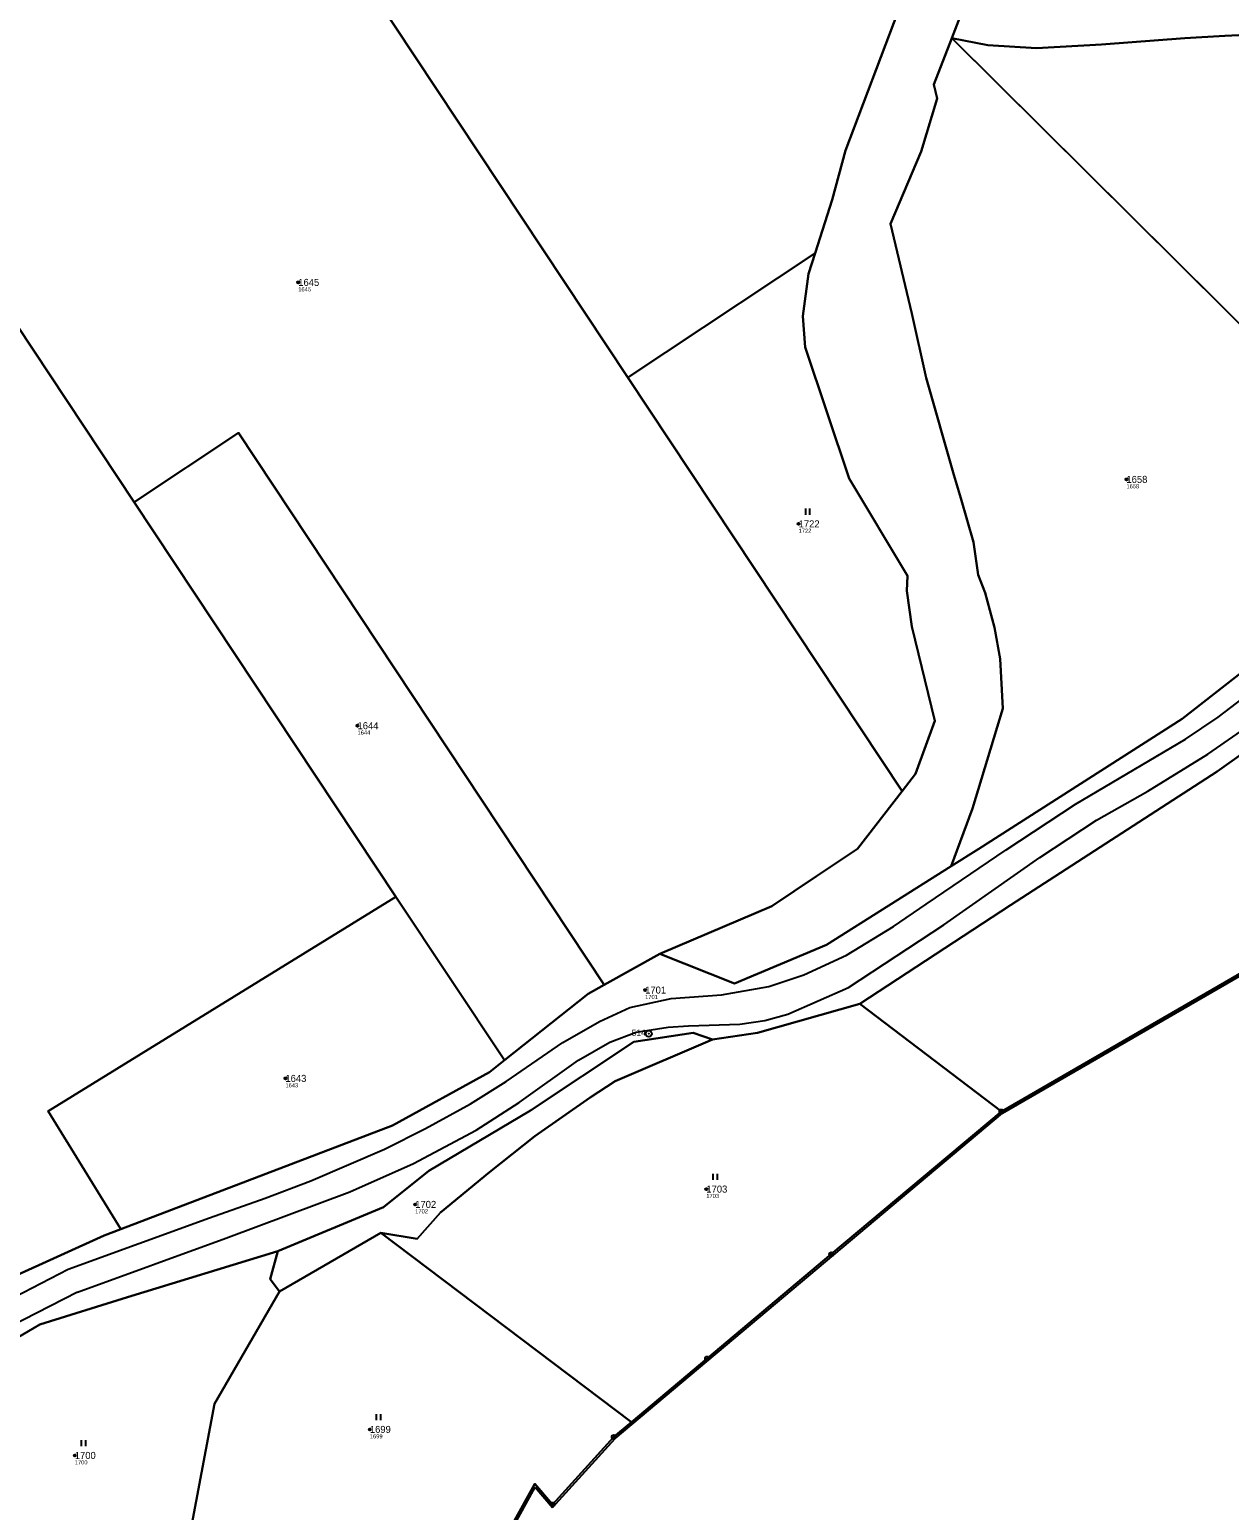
# Model space of a CAD drawing. Extents: x -770088 to -765625, y -1057899 to -1053934.
# Drawn here: x -769062.7 to -768773, y -1056157.2 to -1055799.7 of the extents above; entities that cross this region are included whole.
import ezdxf

# ---------------------------------------------------------------- set-up
doc = ezdxf.new("R2010")
doc.units = 0
for name, color, linetype in [('Definiční body', 7, 'Continuous'), ('Hranice parcel', 7, 'Continuous'), ('Parcelní čísla', 7, 'Continuous'), ('Polygon parcely', 7, 'Continuous'), ('Vnitřní kresba', 7, 'Continuous'), ('Značky bodu BP', 7, 'Continuous'), ('Značky kultur', 7, 'Continuous')]:
    doc.layers.add(name, color=color, linetype=linetype)

msp = doc.modelspace()

# ---------------------------------------------------------------- linework, layer by layer
at = {"layer": 'Definiční body'}
for centre in [(-768997.8, -1055860.71), (-768797.88, -1055908.27), (-768877.02, -1055919.01), (-768983.5, -1055967.73), (-768914.06, -1056031.55), (-769000.9, -1056052.88), (-768899.29, -1056079.6), (-768969.57, -1056083.3), (-768980.52, -1056137.62), (-769051.75, -1056143.9)]:
    msp.add_circle(centre, 0.25, dxfattribs=at)
at = {"layer": 'Hranice parcel'}
for p, q in [((-768918.21, -1055883.67), (-769005.59, -1055751.92)), ((-768840.06, -1055801.77), (-768838.04, -1055796.54)), ((-768729.46, -1055911.51), (-768840.06, -1055801.77)), ((-768873.02, -1055853.68), (-768918.21, -1055883.67)), ((-768852.03, -1055983.5), (-768918.21, -1055883.67)), ((-768974.23, -1056009.05), (-769037.43, -1055913.73)), ((-768828.05, -1056060.85), (-768668.05, -1055968.33)), ((-768948.05, -1056048.51), (-768974.23, -1056009.05)), ((-768923.96, -1056030.32), (-768910.48, -1056022.79)), ((-768828.05, -1056060.85), (-768862.24, -1056034.9)), ((-768977.87, -1056090.15), (-769002.37, -1056104.31)), ((-768917.37, -1056135.86), (-768977.87, -1056090.15))]:
    msp.add_line(p, q, dxfattribs=at)
for points in [[(-769005.59, -1055751.92), (-769002.83, -1055751.54), (-768954.24, -1055736.28), (-768907.44, -1055732.02), (-768882.12, -1055739.59), (-768872.69, -1055743.42), (-768856.23, -1055768.27), (-768852.04, -1055786.81), (-768852.63, -1055790.37), (-768852.92, -1055795.03), (-768865.73, -1055828.87), (-768868.89, -1055840.74), (-768873.02, -1055853.68)], [(-769037.43, -1055913.73), (-769094.32, -1055827.96), (-769151.2, -1055742.18)], [(-768840.19, -1056001.66), (-768835.08, -1055987.76), (-768827.73, -1055963.62), (-768828.37, -1055951.57), (-768829.7, -1055944.02), (-768831.97, -1055935.68), (-768833.64, -1055931.33), (-768834.81, -1055923.44), (-768837.88, -1055912.79), (-768839.58, -1055907.13), (-768846.25, -1055883.78), (-768849.65, -1055868.22), (-768854.8, -1055846.56), (-768847.41, -1055829.09), (-768843.54, -1055816.34), (-768844.39, -1055812.97), (-768840.06, -1055801.77)], [(-768701.94, -1055806.82), (-768714.48, -1055805.72), (-768727.71, -1055803.4), (-768732.86, -1055802.79), (-768744.59, -1055801.14), (-768751.53, -1055800.4), (-768765.79, -1055800.81), (-768774.11, -1055801.15), (-768783.79, -1055801.73), (-768803.91, -1055803.3), (-768819.63, -1055804.15), (-768831.36, -1055803.41), (-768840.06, -1055801.77)], [(-768873.02, -1055853.68), (-768874.6, -1055858.63), (-768876.01, -1055868.88), (-768875.46, -1055876.36), (-768864.83, -1055908.03), (-768850.71, -1055931.58), (-768850.86, -1055935.18), (-768849.66, -1055943.82), (-768844.16, -1055966.53), (-768848.82, -1055979.36), (-768852.03, -1055983.5)], [(-768923.96, -1056030.32), (-769012.25, -1055897.04), (-769037.43, -1055913.73)], [(-768840.19, -1056001.66), (-768833.53, -1055997.46), (-768784.46, -1055966.06), (-768756.82, -1055944.47), (-768729.46, -1055911.51)], [(-768862.24, -1056034.9), (-768825.9, -1056011.03), (-768775.97, -1055978.81), (-768763.11, -1055969.65), (-768746.47, -1055954.72), (-768719.02, -1055919.8)], [(-768910.48, -1056022.79), (-768883.46, -1056011.27), (-768872.7, -1056004.05), (-768862.84, -1055997.45), (-768852.03, -1055983.5)], [(-768910.48, -1056022.79), (-768892.46, -1056030), (-768870.32, -1056020.65), (-768840.19, -1056001.66)], [(-769040.63, -1056089.29), (-769058.18, -1056060.83), (-768974.23, -1056009.05)], [(-768948.05, -1056048.51), (-768927.85, -1056032.49), (-768923.96, -1056030.32)], [(-768897.84, -1056043.47), (-768886.94, -1056041.9), (-768862.24, -1056034.9)], [(-769002.75, -1056094.62), (-768977.21, -1056083.93), (-768966.27, -1056075.23), (-768941.73, -1056060.65), (-768916.82, -1056044.09), (-768902.44, -1056041.9), (-768897.84, -1056043.47)], [(-768977.87, -1056090.15), (-768969.09, -1056091.59), (-768963.48, -1056085.22), (-768951.6, -1056075.52), (-768940.69, -1056066.83), (-768927.31, -1056057.5), (-768921.28, -1056053.53), (-768897.84, -1056043.47)], [(-769040.63, -1056089.29), (-768975.04, -1056064.23), (-768951.64, -1056051.36), (-768948.05, -1056048.51)], [(-768917.37, -1056135.86), (-768899.11, -1056120.52), (-768869.14, -1056095.35), (-768828.05, -1056060.85)], [(-769093.4, -1056122.46), (-769088.32, -1056115.74), (-769066.49, -1056100.69), (-769044.66, -1056090.83), (-769040.63, -1056089.29)], [(-769002.75, -1056094.62), (-769039.02, -1056105.68), (-769060.21, -1056112.32), (-769071.18, -1056118.77), (-769078.04, -1056126.58), (-769085.03, -1056137.06), (-769087.33, -1056144.79), (-769088.16, -1056157.89), (-769085.97, -1056166.68), (-769082.05, -1056188.87)], [(-769002.37, -1056104.31), (-769004.59, -1056101.33), (-769002.75, -1056094.62)], [(-769002.37, -1056104.31), (-769018, -1056131.44), (-769025.61, -1056171.62)], [(-768951.75, -1056170.62), (-768940.7, -1056150.72), (-768936.41, -1056155.73), (-768921.64, -1056139.44), (-768917.37, -1056135.86)]]:
    msp.add_lwpolyline(points, dxfattribs=at)
at = {"layer": 'Polygon parcely'}
for points in [[(-768862.84, -1055997.45), (-768852.03, -1055983.5), (-768918.21, -1055883.67), (-769005.59, -1055751.92), (-769041.59, -1055756.97), (-769065.99, -1055744.63), (-769078.87, -1055730.19), (-769083.48, -1055727.64), (-769088.45, -1055712.56), (-769117.2, -1055730.74), (-769142.07, -1055734.45), (-769151.2, -1055742.18), (-769094.32, -1055827.96), (-769037.43, -1055913.73), (-769012.25, -1055897.04), (-768923.96, -1056030.32), (-768910.48, -1056022.79), (-768883.46, -1056011.27), (-768872.7, -1056004.05)], [(-769005.59, -1055751.92), (-768918.21, -1055883.67), (-768873.02, -1055853.68), (-768868.89, -1055840.74), (-768865.73, -1055828.87), (-768852.92, -1055795.03), (-768852.63, -1055790.37), (-768852.04, -1055786.81), (-768856.23, -1055768.27), (-768872.69, -1055743.42), (-768882.12, -1055739.59), (-768907.44, -1055732.02), (-768954.24, -1055736.28), (-769002.83, -1055751.54)], [(-768833.53, -1055997.46), (-768784.46, -1055966.06), (-768756.82, -1055944.47), (-768729.46, -1055911.51), (-768840.06, -1055801.77), (-768844.39, -1055812.97), (-768843.54, -1055816.34), (-768847.41, -1055829.09), (-768854.8, -1055846.56), (-768849.65, -1055868.22), (-768846.25, -1055883.78), (-768839.58, -1055907.13), (-768837.88, -1055912.79), (-768834.81, -1055923.44), (-768833.64, -1055931.33), (-768831.97, -1055935.68), (-768829.7, -1055944.02), (-768828.37, -1055951.57), (-768827.73, -1055963.62), (-768835.08, -1055987.76), (-768840.19, -1056001.66)], [(-768751.53, -1055800.4), (-768765.79, -1055800.81), (-768774.11, -1055801.15), (-768783.79, -1055801.73), (-768803.91, -1055803.3), (-768819.63, -1055804.15), (-768831.36, -1055803.41), (-768840.06, -1055801.77), (-768729.46, -1055911.51), (-768713.88, -1055898.08), (-768632.71, -1055846.67), (-768592.35, -1055822.5), (-768593.17, -1055817.82), (-768596.32, -1055813.09), (-768601.7, -1055809.23), (-768606.13, -1055809.15), (-768654.94, -1055835.83), (-768679.43, -1055849.07), (-768701.94, -1055806.82), (-768714.48, -1055805.72), (-768727.71, -1055803.4), (-768732.86, -1055802.79), (-768744.59, -1055801.14)], [(-768918.21, -1055883.67), (-768852.03, -1055983.5), (-768848.82, -1055979.36), (-768844.16, -1055966.53), (-768849.66, -1055943.82), (-768850.86, -1055935.18), (-768850.71, -1055931.58), (-768864.83, -1055908.03), (-768875.46, -1055876.36), (-768876.01, -1055868.88), (-768874.6, -1055858.63), (-768873.02, -1055853.68)], [(-769012.25, -1055897.04), (-769037.43, -1055913.73), (-768974.23, -1056009.05), (-768948.05, -1056048.51), (-768927.85, -1056032.49), (-768923.96, -1056030.32)], [(-768719.02, -1055919.8), (-768746.47, -1055954.72), (-768763.11, -1055969.65), (-768775.97, -1055978.81), (-768825.9, -1056011.03), (-768862.24, -1056034.9), (-768828.05, -1056060.85), (-768668.05, -1055968.33)], [(-768951.64, -1056051.36), (-768948.05, -1056048.51), (-768974.23, -1056009.05), (-769058.18, -1056060.83), (-769040.63, -1056089.29), (-768975.04, -1056064.23)], [(-768828.05, -1056060.85), (-768862.24, -1056034.9), (-768886.94, -1056041.9), (-768897.84, -1056043.47), (-768921.28, -1056053.53), (-768927.31, -1056057.5), (-768940.69, -1056066.83), (-768951.6, -1056075.52), (-768963.48, -1056085.22), (-768969.09, -1056091.59), (-768977.87, -1056090.15), (-768917.37, -1056135.86), (-768899.11, -1056120.52), (-768869.14, -1056095.35)], [(-768940.69, -1056066.83), (-768927.31, -1056057.5), (-768921.28, -1056053.53), (-768897.84, -1056043.47), (-768902.44, -1056041.9), (-768916.82, -1056044.09), (-768941.73, -1056060.65), (-768966.27, -1056075.23), (-768977.21, -1056083.93), (-769002.75, -1056094.62), (-769004.59, -1056101.33), (-769002.37, -1056104.31), (-768977.87, -1056090.15), (-768969.09, -1056091.59), (-768963.48, -1056085.22), (-768951.6, -1056075.52)], [(-768940.7, -1056150.72), (-768936.41, -1056155.73), (-768921.64, -1056139.44), (-768917.37, -1056135.86), (-768977.87, -1056090.15), (-769002.37, -1056104.31), (-769018, -1056131.44), (-769025.61, -1056171.62), (-768951.75, -1056170.62)], [(-769085.97, -1056166.68), (-769082.05, -1056188.87), (-769025.61, -1056171.62), (-769018, -1056131.44), (-769002.37, -1056104.31), (-769004.59, -1056101.33), (-769002.75, -1056094.62), (-769039.02, -1056105.68), (-769060.21, -1056112.32), (-769071.18, -1056118.77), (-769078.04, -1056126.58), (-769085.03, -1056137.06), (-769087.33, -1056144.79), (-769088.16, -1056157.89)]]:
    msp.add_lwpolyline(points, close=True, dxfattribs=at)
for points in [[(-769280.71, -1055838.93), (-769187.06, -1055980.71), (-769093.4, -1056122.46), (-769088.32, -1056115.74), (-769066.49, -1056100.69), (-769044.66, -1056090.83), (-769040.63, -1056089.29), (-769058.18, -1056060.83), (-768974.23, -1056009.05), (-769037.43, -1055913.73), (-769094.32, -1055827.96), (-769151.2, -1055742.18), (-769163.18, -1055752.33), (-769172.92, -1055754.09), (-769209.55, -1055776.02), (-769235.31, -1055797.57)], [(-768746.47, -1055954.72), (-768719.02, -1055919.8), (-768643.1, -1055869.51), (-768625.43, -1055857.79), (-768578.63, -1055829.2), (-768515.92, -1055792.7), (-768482.2, -1055773.7), (-768484.09, -1055770.35), (-768487.12, -1055764.97), (-768489.08, -1055761.49), (-768516.52, -1055777.46), (-768518.72, -1055780.33), (-768520.45, -1055781.46), (-768525.85, -1055782.68), (-768576.05, -1055812.74), (-768592.35, -1055822.5), (-768632.71, -1055846.67), (-768713.88, -1055898.08), (-768729.46, -1055911.51), (-768756.82, -1055944.47), (-768784.46, -1055966.06), (-768833.53, -1055997.46), (-768840.19, -1056001.66)], [(-768852.92, -1055795.03), (-768865.73, -1055828.87), (-768868.89, -1055840.74), (-768873.02, -1055853.68), (-768874.6, -1055858.63), (-768876.01, -1055868.88), (-768875.46, -1055876.36), (-768864.83, -1055908.03), (-768850.71, -1055931.58), (-768850.86, -1055935.18), (-768849.66, -1055943.82), (-768844.16, -1055966.53), (-768848.82, -1055979.36), (-768852.03, -1055983.5), (-768862.84, -1055997.45), (-768872.7, -1056004.05), (-768883.46, -1056011.27), (-768910.48, -1056022.79), (-768892.46, -1056030), (-768870.32, -1056020.65), (-768840.19, -1056001.66), (-768835.08, -1055987.76), (-768827.73, -1055963.62), (-768828.37, -1055951.57), (-768829.7, -1055944.02), (-768831.97, -1055935.68), (-768833.64, -1055931.33), (-768834.81, -1055923.44), (-768837.88, -1055912.79), (-768839.58, -1055907.13), (-768846.25, -1055883.78), (-768849.65, -1055868.22), (-768854.8, -1055846.56), (-768847.41, -1055829.09), (-768843.54, -1055816.34), (-768844.39, -1055812.97), (-768840.06, -1055801.77), (-768838.04, -1055796.54)], [(-768838.04, -1055796.54), (-768840.06, -1055801.77), (-768831.36, -1055803.41), (-768819.63, -1055804.15), (-768803.91, -1055803.3), (-768783.79, -1055801.73), (-768774.11, -1055801.15), (-768765.79, -1055800.81)], [(-769088.16, -1056157.89), (-769087.33, -1056144.79), (-769085.03, -1056137.06), (-769078.04, -1056126.58), (-769071.18, -1056118.77), (-769060.21, -1056112.32), (-769039.02, -1056105.68), (-769002.75, -1056094.62), (-768977.21, -1056083.93), (-768966.27, -1056075.23), (-768941.73, -1056060.65), (-768916.82, -1056044.09), (-768902.44, -1056041.9), (-768897.84, -1056043.47), (-768886.94, -1056041.9), (-768862.24, -1056034.9), (-768825.9, -1056011.03), (-768775.97, -1055978.81), (-768763.11, -1055969.65), (-768746.47, -1055954.72)], [(-768668.05, -1055968.33), (-768828.05, -1056060.85), (-768869.14, -1056095.35), (-768899.11, -1056120.52), (-768917.37, -1056135.86), (-768921.64, -1056139.44)], [(-768840.19, -1056001.66), (-768870.32, -1056020.65), (-768892.46, -1056030), (-768910.48, -1056022.79), (-768923.96, -1056030.32), (-768927.85, -1056032.49), (-768948.05, -1056048.51), (-768951.64, -1056051.36), (-768975.04, -1056064.23), (-769040.63, -1056089.29), (-769044.66, -1056090.83), (-769066.49, -1056100.69), (-769088.32, -1056115.74), (-769093.4, -1056122.46), (-769099.06, -1056129.97), (-769101.03, -1056143), (-769100.53, -1056150.84), (-769099.37, -1056168.89)], [(-768921.64, -1056139.44), (-768936.41, -1056155.73), (-768940.7, -1056150.72), (-768951.75, -1056170.62)]]:
    msp.add_lwpolyline(points, dxfattribs=at)
at = {"layer": 'Vnitřní kresba'}
for p, q in [((-768775.76, -1055965.68), (-768764.64, -1055957.14)), ((-768783.6, -1055970.98), (-768775.76, -1055965.68)), ((-768778.26, -1055974.63), (-768765.12, -1055965.5)), ((-768827.79, -1056061.28), (-768668.07, -1055968.91)), ((-768810.16, -1055986.71), (-768783.6, -1055970.98)), ((-768792.75, -1055983.54), (-768778.26, -1055974.63)), ((-768805.11, -1055990.54), (-768792.75, -1055983.54)), ((-768826.89, -1055997.73), (-768810.16, -1055986.71)), ((-768818.76, -1055999.55), (-768805.11, -1055990.54)), ((-768846.2, -1056010.83), (-768826.89, -1055997.73)), ((-768841.97, -1056015.84), (-768818.76, -1055999.55)), ((-768854.11, -1056016.23), (-768846.2, -1056010.83)), ((-768865.42, -1056023.16), (-768854.11, -1056016.23)), ((-768864.99, -1056030.91), (-768841.97, -1056015.84)), ((-768875.76, -1056027.87), (-768865.42, -1056023.16)), ((-768884.2, -1056030.66), (-768875.76, -1056027.87)), ((-768895.63, -1056032.69), (-768884.2, -1056030.66)), ((-768879.59, -1056037.39), (-768864.99, -1056030.91)), ((-768917.74, -1056035.77), (-768907.81, -1056033.59)), ((-768907.81, -1056033.59), (-768895.63, -1056032.69)), ((-768933.94, -1056044.19), (-768925.1, -1056039.13)), ((-768925.1, -1056039.13), (-768917.74, -1056035.77)), ((-768891.21, -1056039.78), (-768885.14, -1056038.87)), ((-768885.14, -1056038.87), (-768879.59, -1056037.39)), ((-768922.58, -1056044.14), (-768916.21, -1056041.75)), ((-768916.21, -1056041.75), (-768908.49, -1056040.48)), ((-768908.49, -1056040.48), (-768903.56, -1056040.22)), ((-768903.56, -1056040.22), (-768891.21, -1056039.78)), ((-768947.64, -1056053.65), (-768933.94, -1056044.19)), ((-768930.13, -1056048.49), (-768922.58, -1056044.14)), ((-768944.46, -1056058.69), (-768930.13, -1056048.49)), ((-768956.21, -1056059.02), (-768947.64, -1056053.65)), ((-768967.11, -1056064.97), (-768956.21, -1056059.02)), ((-768954.88, -1056065.34), (-768944.46, -1056058.69)), ((-768921.28, -1056139.79), (-768827.79, -1056061.28)), ((-768976.97, -1056069.98), (-768967.11, -1056064.97)), ((-768970.01, -1056073.4), (-768954.88, -1056065.34)), ((-768994.73, -1056077.6), (-768976.97, -1056069.98)), ((-768985.39, -1056080.3), (-768970.01, -1056073.4)), ((-769005.83, -1056081.79), (-768994.73, -1056077.6)), ((-769019.26, -1056086.54), (-769005.83, -1056081.79)), ((-769015.27, -1056091.46), (-768985.39, -1056080.3)), ((-769053.37, -1056098.95), (-769019.26, -1056086.54)), ((-769051.13, -1056104.52), (-769015.27, -1056091.46)), ((-769075.64, -1056110.42), (-769053.37, -1056098.95)), ((-769051.13, -1056104.52), (-769071.95, -1056115.12)), ((-768936.42, -1056156.49), (-768921.28, -1056139.79)), ((-768951.25, -1056170.75), (-768940.61, -1056151.59)), ((-768940.61, -1056151.59), (-768936.42, -1056156.49))]:
    msp.add_line(p, q, dxfattribs=at)
at = {"layer": 'Značky bodu BP'}
for centre, radius in [((-768913.19, -1056042.1), 0.75), ((-768913.19, -1056042.1), 0.03), ((-768828.05, -1056060.85), 0.5), ((-768828.05, -1056060.85), 0.0303), ((-768869.14, -1056095.35), 0.5), ((-768869.14, -1056095.35), 0.0303), ((-768899.11, -1056120.52), 0.5), ((-768899.11, -1056120.52), 0.0303), ((-768921.64, -1056139.44), 0.5), ((-768921.64, -1056139.44), 0.0303), ((-768936.41, -1056155.73), 0.5), ((-768936.41, -1056155.73), 0.0303)]:
    msp.add_circle(centre, radius, dxfattribs=at)
at = {"layer": 'Značky kultur'}
for p, q in [((-768875.31, -1055916.81), (-768875.31, -1055915.31)), ((-768874.31, -1055916.81), (-768874.31, -1055915.31)), ((-768897.61, -1056077.4), (-768897.61, -1056075.9)), ((-768896.61, -1056077.4), (-768896.61, -1056075.9)), ((-768978.91, -1056135.42), (-768978.91, -1056133.92)), ((-768977.91, -1056135.42), (-768977.91, -1056133.92)), ((-769050.12, -1056141.7), (-769050.12, -1056140.2)), ((-769049.12, -1056141.7), (-769049.12, -1056140.2))]:
    msp.add_line(p, q, dxfattribs=at)

# ---------------------------------------------------------------- texts
at = {"layer": 'Definiční body'}
for s, p in [('1645', (-768997.8, -1055862.87)), ('1658', (-768797.88, -1055910.43)), ('1722', (-768877.02, -1055921.17)), ('1644', (-768983.5, -1055969.89)), ('1701', (-768914.06, -1056033.71)), ('1643', (-769000.9, -1056055.04)), ('1703', (-768899.29, -1056081.76)), ('1702', (-768969.57, -1056085.46)), ('1699', (-768980.52, -1056139.78)), ('1700', (-769051.75, -1056146.06))]:
    msp.add_text(s, height=1, dxfattribs=at).set_placement(p)
at = {"layer": 'Parcelní čísla'}
for s, p in [('1645', (-768997.8, -1055861.56)), ('1658', (-768797.88, -1055909.12)), ('1722', (-768877.02, -1055919.86)), ('1644', (-768983.5, -1055968.58)), ('1701', (-768914.06, -1056032.4)), ('1643', (-769000.9, -1056053.73)), ('1703', (-768899.29, -1056080.45)), ('1702', (-768969.57, -1056084.15)), ('1699', (-768980.52, -1056138.47)), ('1700', (-769051.75, -1056144.75))]:
    msp.add_text(s, height=1.7, dxfattribs=at).set_placement(p)
at = {"layer": 'Značky bodu BP'}
msp.add_text('514', height=1.5, dxfattribs=at).set_placement((-768917.29, -1056042.6))

doc.saveas('drawing.dxf')
